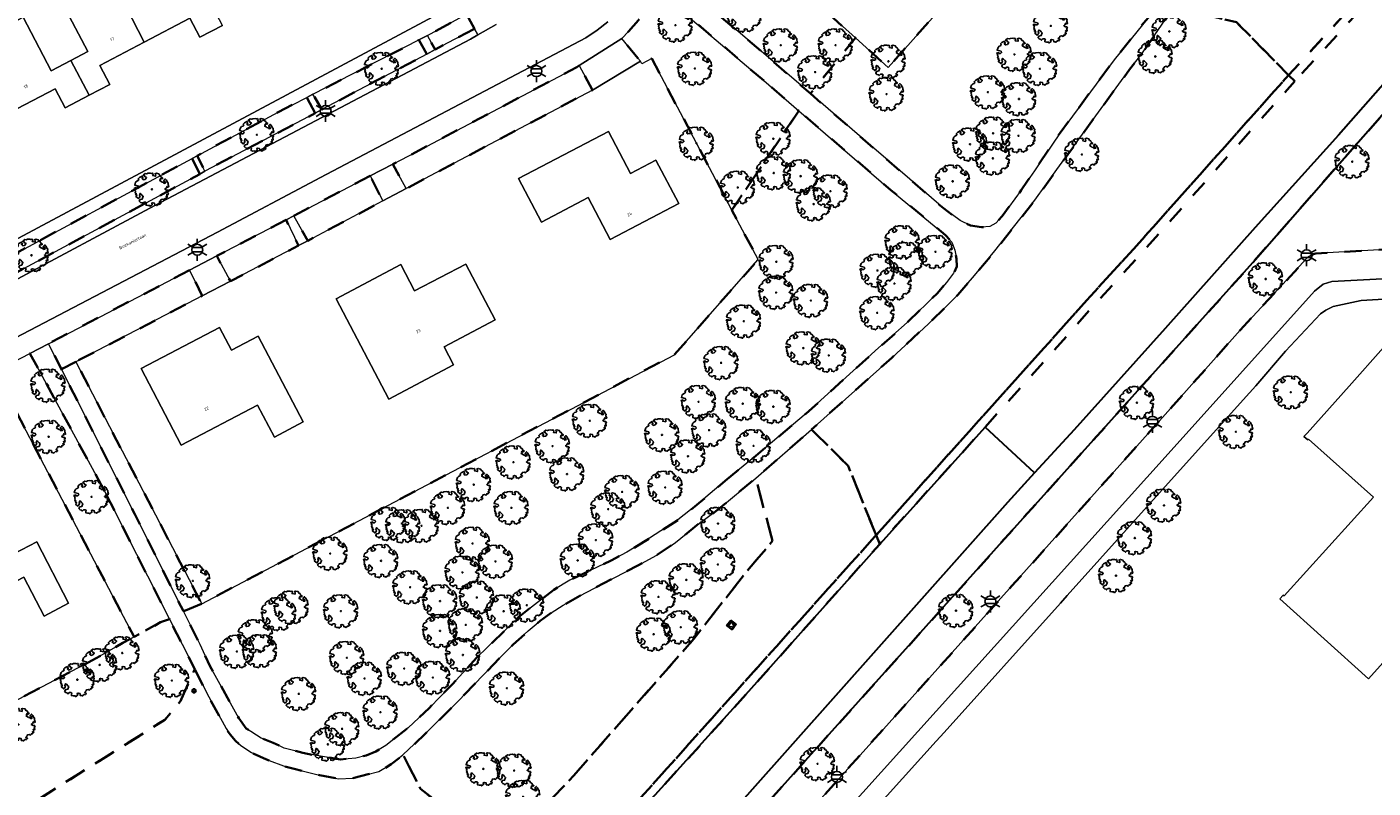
# Model space of a CAD drawing. Extents: x 105780 to 185197, y 477999 to 525027.
# Tile 283 of 562: x 107868 to 108024, y 478762 to 478850. Entities that reach past the tile are written whole.
import ezdxf
from ezdxf.enums import TextEntityAlignment as Align

# ---------------------------------------------------------------- set-up
doc = ezdxf.new("R2010")
doc.units = 0
doc.linetypes.add('XX-HIDDEN', pattern=[4, 2, -2])
for name, color, linetype, lineweight in [('B-GV-GR-BOOM-S', 252, 'Continuous', 25), ('B-GV-GR-MATERIAALGRENS-G', 252, 'XX-HIDDEN', 35), ('B-OI-RI-HWA_RIOOLPUT_POMPPUT-S', 252, 'Continuous', 25), ('B-RO-IE-MEUBILAIR_WEGMEUBILAIR-S', 252, 'Continuous', 25), ('B-WE-GW-WATERGANG_SLOOT_INSTEEK-G', 252, 'Continuous', 30), ('B-WE-KW-KUNSTWERK_STUW-G', 252, 'Continuous', 18), ('B-XX-KG-KADASTRAAL_BEBOUWING-G', 252, 'Continuous', 20), ('B1-WE-OG-BEBOUWING-T18', 7, 'Continuous', 18), ('B1-WE-OG-TERREIN_ERF-GV', 252, 'Continuous', 18), ('B1-WE-OG-TOPOGRAFIE-T18', 10, 'Continuous', 18), ('B1-WE-VH-VERHARDING_TEGEL-GV', 252, 'Continuous', 18), ('TIJDELIJK UIT -WE-VH-VERHARDING_ASFALT-GV', 252, 'Continuous', 18)]:
    doc.layers.add(name, color=color, linetype=linetype, lineweight=lineweight)
doc.styles.add('NLCS-ISO', font='NLCS-ISO.ttf')
doc.styles.add('NLCS-ISO-M200-T18', font='NLCS-ISO.ttf', dxfattribs={"height": 0.36})

# ---------------------------------------------------------------- blocks, each defined once
blk = doc.blocks.new('B-SIE-WEG_LICHTMAST-SO')
at = {"ltscale": 0.1}
for p, q in [((-1.1, 0.63), (-2.19, 1.27)), ((0, 1.27), (0, 2.53)), ((1.1, 0.63), (2.19, 1.27)), ((-1.1, -0.63), (-2.19, -1.27)), ((0, -1.27), (0, -2.53)), ((1.1, -0.63), (2.19, -1.27))]:
    blk.add_line(p, q, dxfattribs=at)
at = {"flags": 128}
for points in [[(-1.16, 0.5), (1.16, 0.5)], [(-1.16, -0.5), (1.16, -0.5)]]:
    blk.add_lwpolyline(points, dxfattribs=at)
at = {"ltscale": 0.1}
blk.add_circle((0, 0), 1.27, dxfattribs=at)
at = {"style": 'NLCS-ISO'}
blk.add_attdef('TYPE', text='', height=1.8, dxfattribs=at).set_placement((0, 2.53), align=Align.BOTTOM_CENTER)
blk = doc.blocks.new('B-SGR-BOOM_06')
at = {"linetype": 'Continuous', "flags": 128}
blk.add_lwpolyline([(1.08, 1.41), (1.01, 1.58), (0.88, 1.63), (0.78, 1.81), (0.51, 1.88), (0.34, 1.81), (0.44, 1.71), (0.43, 1.52), (0.09, 1.59), (0.14, 1.73), (0.07, 1.88), (-0.06, 1.84), (-0.19, 1.88), (-0.46, 1.86), (-0.6, 1.79), (-0.78, 1.83), (-1.02, 1.64), (-0.85, 1.56), (-0.8, 1.46), (-0.63, 1.37), (-0.8, 1.16), (-1.02, 1.11), (-1.17, 1.24), (-1.05, 1.29), (-1.15, 1.54), (-1.45, 1.37), (-1.6, 1.21), (-1.52, 1.14), (-1.6, 1.01), (-1.77, 0.94), (-1.89, 0.82), (-2, 0.49), (-1.55, 0.37), (-1.48, 0.22), (-1.6, 0.12), (-1.8, 0.12), (-1.84, 0.22), (-2.04, 0.15), (-1.9, -0.07), (-1.97, -0.15), (-1.89, -0.22), (-1.95, -0.4), (-1.81, -0.47), (-1.89, -0.62), (-1.77, -0.64), (-1.72, -0.68), (-1.85, -0.84), (-1.57, -1.07), (-1.47, -0.97), (-1.38, -0.79), (-1.45, -0.7), (-1.37, -0.47), (-1.25, -0.54), (-1.12, -0.7), (-1, -0.8), (-1.12, -1.12), (-1.37, -1.17), (-1.47, -1.36), (-1.33, -1.51), (-1.13, -1.56), (-1.11, -1.61), (-1.08, -1.66), (-0.93, -1.49), (-0.73, -1.49), (-0.63, -1.56), (-0.68, -1.71), (-0.68, -1.84), (-0.46, -1.89), (-0.24, -1.88), (-0.19, -1.98), (-0.09, -1.86), (0.04, -1.79), (-0.02, -1.6), (0.11, -1.56), (0.31, -1.61), (0.34, -1.84), (0.46, -1.83), (0.58, -1.89), (0.83, -1.69), (0.95, -1.74), (0.93, -1.66), (1.06, -1.59), (0.96, -1.49), (0.85, -1.46), (1.03, -1.29), (1.05, -1.19), (1.26, -1.14), (1.42, -1.22), (1.51, -1.12), (1.51, -1.05), (1.65, -1.05), (1.65, -0.95), (1.78, -0.91), (1.78, -0.82), (1.63, -0.82), (1.82, -0.64), (1.7, -0.57), (1.85, -0.62), (1.9, -0.5), (1.82, -0.37), (1.93, -0.18), (1.87, -0.1), (1.7, -0.1), (1.5, 0.03), (1.63, 0.12), (1.75, 0.34), (1.82, 0.24), (1.95, 0.29), (1.87, 0.57), (1.88, 0.75), (1.8, 0.79), (1.67, 1.06), (1.53, 1.21), (1.35, 1.04), (1.47, 0.97), (1.57, 0.72), (1.41, 0.69), (1.33, 0.85), (1.2, 0.82), (1.06, 0.92), (0.9, 1.01), (0.98, 1.07), (0.93, 1.17), (1.01, 1.27), (1.15, 1.22), (1.26, 1.29)], close=True, dxfattribs=at)
blk.add_circle((0, 0), 0.06)
at = {"style": 'NLCS-ISO'}
blk.add_attdef('SOORT', text='', height=0.3, dxfattribs=at).set_placement((0, -0.36), align=Align.TOP_CENTER)
blk = doc.blocks.new('B-SIE-WEG_PAAL_BETON')
for radius in [0.188, 0.0938]:
    blk.add_circle((0, 0), radius)
blk = doc.blocks.new('B-SRI-PUT_POMPPUT-SO')
at = {"flags": 128}
blk.add_lwpolyline([(-0.4, -0.4), (0.4, -0.4), (0.4, 0.4), (-0.4, 0.4)], close=True, dxfattribs=at)
at = {"ltscale": 0.1, "flags": 128}
blk.add_lwpolyline([(-0.35, -0.2), (0, 0.4), (0.35, -0.2)], close=True, dxfattribs=at)
blk.add_circle((0, 0), 0.4)

msp = doc.modelspace()

# ---------------------------------------------------------------- linework, layer by layer
at = {"layer": 'B-GV-GR-MATERIAALGRENS-G', "flags": 128}
msp.add_lwpolyline([(108015.453, 478986.107), (108014.854, 478986.645), (108013.864, 478985.554), (107971.852, 478939.133), (107980.14, 478885.733), (107993.406, 478873.951), (107967.909, 478845.366), (107964.127, 478848.775), (107958.893, 478842.321), (107960.946, 478840.553), (107974.329, 478829.029), (107976.269, 478827.611), (107977.456, 478827.029), (107978.73, 478826.83), (107979.71, 478826.907), (107980.378, 478827.322), (107981.133, 478828.121), (107983.337, 478831.121), (107984.065, 478832.196), (107984.872, 478833.387), (107987.837, 478837.764), (107994.089, 478846.23), (107998.026, 478851.117), (108000, 478853.998), (108001.238, 478856.167), (108001.556, 478857.074), (108002.11, 478858.285), (108002.646, 478859.053), (108003.501, 478860.729), (108004.767, 478863.616), (108005.472, 478864.722), (108008.345, 478868.786)], dxfattribs=at)
for points in [[(108046.168, 478925.728), (108044.767, 478925.049), (108042.373, 478924.824), (108040.938, 478924.957), (108039.085, 478925.366), (108036.229, 478926.108), (108035.222, 478926.196), (108034.123, 478925.982), (108033.04, 478925.559), (108031.516, 478924.481), (108026.662, 478919.238), (108050.881, 478898.032), (108042.484, 478888.237), (108017.752, 478909.192), (108016.493, 478907.754), (108011.788, 478902.559), (108010.917, 478901.429), (108009.395, 478898.494), (108008.979, 478897.165), (108008.725, 478895.939), (108008.46, 478893.687), (108016.373, 478896.106), (108035.526, 478880.12), (108027.196, 478870.403), (108020.05, 478862.793), (108009.456, 478867.524), (108005.858, 478861.769), (108005.169, 478860.288), (108004.695, 478859.058), (108003.335, 478856.875), (108002.464, 478854.733), (108000.957, 478852.293), (108008.261, 478850.62), (108014.305, 478844.454), (108021.238, 478851.999), (108026.303, 478857.725), (108036.389, 478868.735), (108045.978, 478879.613), (108055.541, 478890.207), (108065.653, 478901.583), (108060.553, 478905.906), (108052.415, 478914.875)], [(108091.741, 478911.392), (108091.505, 478911.653), (108091.34, 478911.836), (108086.468, 478907.148), (108085.697, 478906.246), (108085.418, 478905.667), (108085.251, 478904.825), (108085.976, 478899.518), (108085.646, 478897.782), (108085.037, 478896.62), (108083.096, 478894.266), (108062.45, 478871.496), (108040.219, 478846.451), (108039.522, 478846.086), (108038.119, 478845.963), (108031.682, 478846.108), (108030.67, 478845.795), (108029.504, 478844.797), (108010.175, 478822.752), (107946.4, 478751.732), (107925.562, 478728.26), (107905.809, 478706.648), (107904.806, 478705.728), (107898.836, 478700.882), (107873.965, 478683.262), (107859.619, 478673.538), (107856.058, 478671.377), (107840.859, 478661.756), (107840.719, 478659.482), (107829.388, 478649.192), (107815.598, 478636.938), (107816.985, 478636.144), (107818.294, 478635.312), (107818.409, 478635.239), (107819.633, 478637.361), (107820.695, 478638.681), (107823.748, 478641.848), (107825.834, 478643.823), (107827.896, 478645.667), (107830.192, 478647.546), (107835.44, 478651.466), (107861.534, 478669.196), (107864.132, 478670.833), (107876.859, 478679.394), (107889.115, 478687.853), (107894.909, 478691.791), (107898.65, 478694.48), (107904.006, 478699.058), (107906.505, 478701.391), (107911.141, 478706.391), (107915.635, 478711.394), (107924.297, 478720.738), (107935.031, 478732.758), (107944.775, 478743.508), (107955.949, 478755.954), (107965.704, 478766.821), (107982.639, 478785.684), (108000, 478805.115), (108008.702, 478814.902), (108016.492, 478823.31), (108017.159, 478823.725), (108017.478, 478823.789), (108040.861, 478825.137), (108041.392, 478825.308), (108042.522, 478826.265), (108054.263, 478839.153), (108066.995, 478853.622), (108079.169, 478866.934), (108079.744, 478867.574), (108093.019, 478882.345), (108104.584, 478895.504), (108105.002, 478896.445), (108105.013, 478897.469), (108104.932, 478898.499), (108104.622, 478899.485), (108104.158, 478900.291)], [(108066.397, 478900.915), (108065.653, 478901.583), (108055.541, 478890.207), (108045.978, 478879.613), (108036.389, 478868.735), (108026.303, 478857.725), (108021.238, 478851.999), (108014.305, 478844.454), (108015.047, 478843.783), (108021.981, 478851.329), (108027.046, 478857.056), (108037.133, 478868.067), (108046.724, 478878.947), (108056.286, 478889.54)], [(107947.743, 478864.029), (107946.846, 478864.016), (107944.184, 478863.979), (107943.799, 478863.71), (107943.581, 478863.463), (107943.446, 478863.118), (107943.379, 478862.738), (107943.407, 478861.224), (107943.044, 478859.323), (107942.631, 478858.029), (107942.318, 478856.792), (107942.124, 478856.298), (107944.727, 478854.434), (107950.756, 478849.328), (107958.893, 478842.321), (107964.127, 478848.775), (107947.955, 478863.353)], [(107953.494, 478843.835), (107941.737, 478853.863), (107941.088, 478854.181), (107940.073, 478852.405), (107938.966, 478850.821), (107937.828, 478849.508), (107937.034, 478848.721), (107938.919, 478846.416), (107939.207, 478846.064), (107939.355, 478845.763), (107940.514, 478846.377), (107949.809, 478828.83), (107957.553, 478840.338)], [(108014.305, 478844.454), (108008.261, 478850.62), (108000.957, 478852.293), (108000, 478850.888), (107997.187, 478846.758), (107995.888, 478845.125), (107987.477, 478833.539), (107984.919, 478829.96), (107980.292, 478824.099), (107977.91, 478821.228), (107975.982, 478819.001), (107972.587, 478815.649), (107968.33, 478811.711), (107959.03, 478803.395), (107963.276, 478799.187), (107966.515, 478791.147), (107978.393, 478804.393), (107991.385, 478818.883), (107996.37, 478824.321)], [(107919.974, 478849.843), (107919.062, 478851.519), (107914.518, 478849.04), (107915.402, 478847.422)], [(107914.436, 478846.909), (107913.538, 478848.538), (107901.251, 478842.242), (107902.264, 478840.464)], [(107932.12, 478845.572), (107931.849, 478845.398), (107912.347, 478835.109), (107910.507, 478834.149), (107912.044, 478831.308), (107933.642, 478842.739)], [(108015.047, 478843.783), (108014.305, 478844.454), (107996.37, 478824.321), (107991.385, 478818.883), (107978.393, 478804.393), (107966.515, 478791.147), (107966.929, 478790.12), (107979.162, 478803.678), (107986.932, 478812.334), (107992.128, 478818.214), (107997.112, 478823.65), (108000, 478826.888)], [(107901.526, 478840.043), (107900.541, 478841.878), (107897.229, 478840.181), (107887.837, 478835.123), (107888.735, 478833.339)], [(107949.039, 478797.451), (107952.575, 478800.348), (107958.393, 478805.239), (107966.8, 478812.849), (107970.125, 478815.781), (107973.632, 478819.207), (107974.665, 478820.416), (107975.501, 478821.506), (107975.881, 478822.288), (107975.838, 478823.167), (107975.657, 478824.165), (107975.296, 478825.122), (107974.571, 478825.935), (107968.223, 478831.146), (107957.553, 478840.338), (107949.809, 478828.83), (107952.848, 478823.092), (107943.139, 478812.066), (107932.717, 478806.58), (107910.652, 478794.959), (107888.364, 478783.186), (107886.235, 478782.332), (107888.171, 478778.463), (107889.356, 478775.909), (107892.65, 478769.941), (107893.523, 478768.738), (107895.27, 478767.629), (107896.647, 478767.101), (107897.929, 478766.462), (107900.086, 478765.917), (107902.128, 478765.519), (107904.451, 478765.169), (107906.23, 478765.308), (107907.4, 478765.607), (107908.556, 478766.086), (107909.682, 478766.784), (107912.272, 478768.828), (107914.701, 478771.107), (107917.441, 478773.889), (107920.262, 478776.964), (107925.035, 478781.617), (107929.157, 478784.806), (107931.014, 478785.937), (107935.804, 478788.218), (107937.624, 478789.165), (107939.592, 478790.369), (107943.544, 478792.91), (107945.756, 478794.652), (107947.303, 478795.971)], [(107888.135, 478832.991), (107887.265, 478834.815), (107863.837, 478822.197), (107863.657, 478822.1), (107863.676, 478821.79), (107863.964, 478821.315), (107864.431, 478820.878), (107865.061, 478820.594)], [(107907.886, 478832.783), (107899.019, 478828.16), (107900.655, 478825.276), (107909.354, 478829.881)], [(107898.132, 478827.697), (107890.108, 478823.513), (107891.686, 478820.57), (107899.568, 478824.701)], [(107886.96, 478821.872), (107870.598, 478813.341), (107872.096, 478810.383), (107873.774, 478811.256), (107888.429, 478818.877)], [(107876.996, 478796.462), (107876.401, 478797.56), (107868.449, 478812.221), (107864.316, 478810.067), (107865.487, 478807.84), (107865.926, 478807.229), (107880.515, 478779.361), (107883.595, 478781.049), (107884.613, 478781.428)], [(107873.774, 478811.256), (107872.096, 478810.383), (107880.61, 478793.575), (107886.235, 478782.332), (107888.364, 478783.186)], [(107966.515, 478791.147), (107963.276, 478799.187), (107959.03, 478803.395), (107952.558, 478797.739), (107954.527, 478790.473), (107951.485, 478786.915), (107945.398, 478779.149), (107931.487, 478763.3), (107928.803, 478760.47), (107923.529, 478758.086), (107917.716, 478758.584), (107913.73, 478761.74), (107911.687, 478765.696), (107910.334, 478764.591), (107908.906, 478763.766), (107905.892, 478762.998), (107904.2, 478762.905), (107902, 478763.343), (107899.08, 478764.073), (107898.136, 478764.312), (107895.878, 478765.16), (107894.129, 478765.957), (107892.912, 478766.757), (107892.259, 478767.316), (107891.645, 478768.033), (107891.202, 478768.725), (107889.19, 478772.394), (107887.548, 478775.635), (107885.907, 478771.904), (107884.103, 478769.765), (107855.705, 478751.889), (107831.95, 478737.19), (107831.797, 478735.492), (107832.898, 478733.684), (107834.719, 478730.973), (107836.579, 478727.914), (107838.828, 478725.029), (107841.14, 478722.498), (107842.436, 478720.693), (107848.323, 478714.914), (107850.385, 478712.429), (107852.177, 478711.402), (107854.391, 478711.289), (107856.557, 478711.796), (107858.476, 478712.633), (107860.28, 478713.786), (107862.433, 478716.108), (107865.118, 478719.755), (107867.867, 478723.252), (107876.836, 478734.304), (107880.175, 478738.042), (107884.186, 478742.018), (107885.857, 478743.674), (107888.565, 478745.715), (107890.693, 478747.191), (107893.386, 478749.244), (107912.802, 478740.32), (107917.246, 478736.155), (107926.667, 478746.706)], [(107954.527, 478790.473), (107952.558, 478797.739), (107948.296, 478794.189), (107945.745, 478792.303), (107943.282, 478790.295), (107941.088, 478788.826), (107938.911, 478787.631), (107932.167, 478784.133), (107930.268, 478783.038), (107928.871, 478782.164), (107927.571, 478781.206), (107926.195, 478780.048), (107924.464, 478778.472), (107922.887, 478776.909), (107918.077, 478771.902), (107914.346, 478768.186), (107911.687, 478765.696), (107913.73, 478761.74), (107917.716, 478758.584), (107923.529, 478758.086), (107928.803, 478760.47), (107931.487, 478763.3), (107945.398, 478779.149), (107951.485, 478786.915)], [(107966.929, 478790.12), (107966.515, 478791.147), (107926.667, 478746.706), (107917.246, 478736.155), (107917.988, 478735.46), (107922.23, 478740.175), (107932.234, 478751.425), (107951.74, 478773.03)], [(107855.705, 478751.889), (107884.103, 478769.765), (107885.907, 478771.904), (107887.548, 478775.635), (107884.613, 478781.428), (107883.595, 478781.049), (107880.515, 478779.361), (107879.233, 478778.658), (107876.067, 478776.844), (107858.326, 478767.497), (107836.002, 478756.023), (107834.495, 478759.076), (107830.925, 478757.717), (107822.867, 478753.907), (107819.359, 478751.957), (107816.253, 478749.797), (107813.172, 478747.005), (107811.358, 478745.119), (107810.05, 478743.199), (107810.136, 478741.17), (107811.721, 478738.767), (107817.166, 478732), (107826.26, 478718.546), (107830.787, 478711.571), (107832.331, 478709.409), (107833.571, 478709.312), (107835.384, 478709.855), (107836.634, 478710.783), (107838.842, 478712.577), (107841.013, 478714.667), (107842.687, 478716.821), (107843.061, 478718.666), (107842.436, 478720.693), (107841.14, 478722.498), (107838.828, 478725.029), (107836.579, 478727.914), (107834.719, 478730.973), (107832.898, 478733.684), (107831.797, 478735.492), (107831.95, 478737.19)]]:
    msp.add_lwpolyline(points, close=True, dxfattribs=at)
at = {"layer": 'B-WE-GW-WATERGANG_SLOOT_INSTEEK-G', "flags": 128}
for points in [[(107859.619, 478673.538), (107873.965, 478683.262), (107898.836, 478700.882), (107904.806, 478705.728), (107905.809, 478706.648), (107925.562, 478728.26), (107946.4, 478751.732), (108010.175, 478822.752), (108029.504, 478844.797), (108030.67, 478845.795), (108031.682, 478846.108), (108038.119, 478845.963), (108039.522, 478846.086), (108040.219, 478846.451), (108062.45, 478871.496)], [(108046.692, 478857.464), (108038.681, 478848.432), (108029.241, 478847.889), (108020.09, 478837.523), (108010.447, 478826.807), (108000, 478815.083), (107989.475, 478803.375), (107984.883, 478798.358), (107981.791, 478794.979), (107951.873, 478761.366), (107932.292, 478739.561), (107922.291, 478728.285), (107910.88, 478715.784), (107904.28, 478708.289), (107894.266, 478700.489), (107880.69, 478691.139), (107869.413, 478683.239), (107861.362, 478677.875)], [(107951.873, 478761.366), (107981.791, 478794.979), (107984.883, 478798.358), (107979.162, 478803.678), (107966.929, 478790.12), (107951.74, 478773.03), (107932.234, 478751.425)]]:
    msp.add_lwpolyline(points, dxfattribs=at)
at = {"layer": 'B-WE-KW-KUNSTWERK_STUW-G', "flags": 128}
msp.add_lwpolyline([(107979.162, 478803.678), (107984.883, 478798.358)], dxfattribs=at)
at = {"layer": 'B-XX-KG-KADASTRAAL_BEBOUWING-G', "flags": 128}
for points in [[(107877.569, 478856.359), (107881.708, 478848.303), (107886.97, 478851.061), (107888.13, 478848.846), (107890.771, 478850.23), (107888.655, 478854.266), (107886.484, 478853.128), (107883.234, 478859.328)], [(107877.569, 478856.359), (107871.909, 478853.392), (107875.159, 478847.192), (107873.189, 478846.16), (107875.303, 478842.126), (107877.7, 478843.382), (107876.54, 478845.596), (107881.708, 478848.303)], [(107861.989, 478848.193), (107866.122, 478840.138), (107871.377, 478842.892), (107872.538, 478840.677), (107875.303, 478842.126), (107873.189, 478846.16), (107870.903, 478844.962), (107867.654, 478851.162)], [(107943.647, 478829.579), (107940.998, 478834.626), (107938.049, 478833.079), (107935.494, 478837.949), (107925.083, 478832.486), (107927.732, 478827.439), (107933.142, 478830.278), (107935.702, 478825.399)], [(107922.361, 478816.101), (107918.96, 478822.566), (107913.031, 478819.447), (107911.435, 478822.502), (107903.927, 478818.543), (107910.029, 478806.923), (107917.544, 478810.895), (107916.446, 478812.973)], [(107900.108, 478804.271), (107894.905, 478814.224), (107891.808, 478812.595), (107890.425, 478815.223), (107881.345, 478810.447), (107885.976, 478801.584), (107894.835, 478806.228), (107896.777, 478802.525)], [(108058.06, 478804.81), (108047.77, 478814.07), (108047.38, 478813.63), (108047.47, 478813.55), (108037.19, 478802.11), (108025.68, 478812.4), (108025.77, 478812.5), (108025.33, 478812.89), (108021.337, 478808.425), (108016.462, 478802.974), (108016.1, 478802.57), (108016.54, 478802.18), (108016.63, 478802.27), (108024.14, 478795.56), (108013.79, 478784.11), (108013.7, 478784.2), (108013.3, 478783.76), (108023.56, 478774.49), (108034.4, 478786.56), (108038.42, 478782.94)], [(107872.937, 478783.264), (107869.238, 478790.357), (107866.588, 478788.968), (107864.926, 478792.139), (107864.395, 478791.86), (107860.773, 478798.769), (107853.695, 478795.058), (107856.627, 478789.467), (107853.631, 478787.89), (107857.352, 478780.82), (107867.75, 478786.266), (107870.101, 478781.778)]]:
    msp.add_lwpolyline(points, close=True, dxfattribs=at)
at = {"layer": 'B1-WE-OG-TERREIN_ERF-GV', "flags": 128}
for points in [[(107947.955, 478863.353), (107964.127, 478848.775), (107967.909, 478845.366), (107993.406, 478873.951)], [(107863.746, 478855.321), (107853.3, 478849.667), (107856.928, 478843.539), (107857.165, 478843.666), (107856.329, 478845.226), (107861.989, 478848.193), (107867.654, 478851.162), (107870.903, 478844.962), (107873.189, 478846.16), (107875.159, 478847.192), (107871.909, 478853.392)], [(107890.771, 478850.23), (107888.13, 478848.846), (107886.97, 478851.061), (107881.708, 478848.303), (107876.54, 478845.596), (107877.7, 478843.382), (107875.303, 478842.126), (107872.538, 478840.677), (107871.377, 478842.892), (107866.122, 478840.138), (107860.611, 478837.251), (107861.794, 478835.138), (107863.088, 478832.599), (107864.409, 478830.006), (107865.753, 478827.369), (107862.068, 478825.436), (107863.12, 478823.453), (107917.476, 478852.472)], [(108041.691, 478819.483), (108022.722, 478818.35), (108019.485, 478817.657), (108018.649, 478817.241), (108018.022, 478816.817), (108013.958, 478812.457), (108010.523, 478808.44), (108009.799, 478807.636), (108000, 478796.786), (107988.638, 478784.139), (107987.876, 478783.267), (107974.386, 478768.281), (107973.464, 478767.257), (107959.992, 478752.309)], [(108034.4, 478786.56), (108023.56, 478774.49), (108013.3, 478783.76), (108013.7, 478784.2), (108013.79, 478784.11), (108024.14, 478795.56), (108016.63, 478802.27), (108016.54, 478802.18), (108016.1, 478802.57), (108016.462, 478802.974), (108021.337, 478808.425), (108025.33, 478812.89)], [(107858.326, 478767.497), (107876.067, 478776.844), (107879.233, 478778.658), (107880.515, 478779.361), (107865.926, 478807.229)]]:
    msp.add_lwpolyline(points, dxfattribs=at)
for points in [[(107949.809, 478828.83), (107940.514, 478846.377), (107939.355, 478845.763), (107939.207, 478846.064), (107933.642, 478842.739), (107912.044, 478831.308), (107909.354, 478829.881), (107900.655, 478825.276), (107899.568, 478824.701), (107891.686, 478820.57), (107888.429, 478818.877), (107873.774, 478811.256), (107888.364, 478783.186), (107910.652, 478794.959), (107932.717, 478806.58), (107943.139, 478812.066), (107952.848, 478823.092)], [(107943.647, 478829.579), (107935.702, 478825.399), (107933.142, 478830.278), (107927.732, 478827.439), (107925.083, 478832.486), (107935.494, 478837.949), (107938.049, 478833.079), (107940.998, 478834.626)], [(107922.361, 478816.101), (107916.446, 478812.973), (107917.544, 478810.895), (107910.029, 478806.923), (107903.927, 478818.543), (107911.435, 478822.502), (107913.031, 478819.447), (107918.96, 478822.566)], [(107900.108, 478804.271), (107896.777, 478802.525), (107894.835, 478806.228), (107885.976, 478801.584), (107881.345, 478810.447), (107890.425, 478815.223), (107891.808, 478812.595), (107894.905, 478814.224)], [(107872.937, 478783.264), (107870.101, 478781.778), (107867.75, 478786.266), (107857.352, 478780.82), (107853.631, 478787.89), (107856.627, 478789.467), (107853.695, 478795.058), (107860.773, 478798.769), (107864.395, 478791.86), (107864.926, 478792.139), (107866.588, 478788.968), (107869.238, 478790.357)]]:
    msp.add_lwpolyline(points, close=True, dxfattribs=at)
at = {"layer": 'B1-WE-VH-VERHARDING_TEGEL-GV', "flags": 128}
for points in [[(107917.476, 478852.472), (107863.12, 478823.453), (107863.837, 478822.197), (107887.265, 478834.815), (107887.837, 478835.123), (107897.229, 478840.181), (107900.541, 478841.878), (107901.251, 478842.242), (107913.538, 478848.538), (107914.518, 478849.04), (107919.062, 478851.519), (107919.974, 478849.843), (107920.368, 478849.119), (107922.502, 478850.348)], [(107935.428, 478850.631), (107934.205, 478849.662), (107932.886, 478848.778), (107902.138, 478832.592), (107890.206, 478826.252), (107851.68, 478806.131)], [(107864.316, 478810.067), (107868.449, 478812.221), (107870.598, 478813.341), (107886.96, 478821.872), (107890.108, 478823.513), (107898.132, 478827.697), (107899.019, 478828.16), (107907.886, 478832.783), (107910.507, 478834.149), (107912.347, 478835.109), (107931.849, 478845.398), (107932.12, 478845.572), (107937.034, 478848.721), (107937.828, 478849.508), (107938.966, 478850.821)], [(108041.349, 478821.716), (108019.325, 478820.552), (108018.327, 478820.228), (108017.327, 478819.424), (108000, 478800.172), (107958.272, 478753.86), (107959.992, 478752.309), (107973.464, 478767.257), (107974.386, 478768.281), (107987.876, 478783.267), (107988.638, 478784.139), (108000, 478796.786), (108009.799, 478807.636), (108010.523, 478808.44), (108013.958, 478812.457), (108018.022, 478816.817), (108018.649, 478817.241), (108019.485, 478817.657), (108022.722, 478818.35), (108041.691, 478819.483)]]:
    msp.add_lwpolyline(points, dxfattribs=at)
for points in [[(107919.525, 478848.633), (107920.368, 478849.119), (107919.974, 478849.843), (107915.402, 478847.422), (107914.436, 478846.909), (107902.264, 478840.464), (107901.526, 478840.043), (107888.735, 478833.339), (107888.135, 478832.991), (107865.061, 478820.594), (107865.895, 478820.251), (107882.942, 478829.357)], [(107914.518, 478849.04), (107913.538, 478848.538), (107914.436, 478846.909), (107915.402, 478847.422)], [(107939.207, 478846.064), (107938.919, 478846.416), (107937.034, 478848.721), (107932.12, 478845.572), (107933.642, 478842.739)], [(107901.251, 478842.242), (107900.541, 478841.878), (107901.526, 478840.043), (107902.264, 478840.464)], [(107887.837, 478835.123), (107887.265, 478834.815), (107888.135, 478832.991), (107888.735, 478833.339)], [(107910.507, 478834.149), (107907.886, 478832.783), (107909.354, 478829.881), (107912.044, 478831.308)], [(107899.019, 478828.16), (107898.132, 478827.697), (107899.568, 478824.701), (107900.655, 478825.276)], [(107890.108, 478823.513), (107886.96, 478821.872), (107888.429, 478818.877), (107891.686, 478820.57)]]:
    msp.add_lwpolyline(points, close=True, dxfattribs=at)
at = {"layer": 'TIJDELIJK UIT -WE-VH-VERHARDING_ASFALT-GV', "flags": 128}
for points in [[(107941.737, 478853.863), (107953.494, 478843.835), (107957.553, 478840.338), (107968.223, 478831.146), (107974.571, 478825.935), (107975.296, 478825.122), (107975.657, 478824.165), (107975.838, 478823.167), (107975.881, 478822.288), (107975.501, 478821.506), (107974.665, 478820.416), (107973.632, 478819.207), (107970.125, 478815.781), (107966.8, 478812.849), (107958.393, 478805.239), (107952.575, 478800.348), (107949.039, 478797.451), (107947.303, 478795.971), (107945.756, 478794.652), (107943.544, 478792.91), (107939.592, 478790.369), (107937.624, 478789.165), (107935.804, 478788.218), (107931.014, 478785.937), (107929.157, 478784.806), (107925.035, 478781.617), (107920.262, 478776.964), (107917.441, 478773.889), (107914.701, 478771.107), (107912.272, 478768.828), (107909.682, 478766.784), (107908.556, 478766.086), (107907.4, 478765.607), (107906.23, 478765.308), (107904.451, 478765.169), (107902.128, 478765.519), (107900.086, 478765.917), (107897.929, 478766.462), (107896.647, 478767.101), (107895.27, 478767.629), (107893.523, 478768.738), (107892.65, 478769.941), (107889.356, 478775.909), (107888.171, 478778.463), (107886.235, 478782.332), (107880.61, 478793.575), (107872.096, 478810.383), (107870.598, 478813.341), (107868.449, 478812.221), (107876.401, 478797.56), (107876.996, 478796.462), (107884.613, 478781.428), (107887.548, 478775.635), (107889.19, 478772.394), (107891.202, 478768.725), (107891.645, 478768.033), (107892.259, 478767.316), (107892.912, 478766.757), (107894.129, 478765.957), (107895.878, 478765.16), (107898.136, 478764.312), (107899.08, 478764.073), (107902, 478763.343), (107904.2, 478762.905), (107905.892, 478762.998), (107908.906, 478763.766), (107910.334, 478764.591), (107911.687, 478765.696), (107914.346, 478768.186), (107918.077, 478771.902), (107922.887, 478776.909), (107924.464, 478778.472), (107926.195, 478780.048), (107927.571, 478781.206), (107928.871, 478782.164), (107930.268, 478783.038), (107932.167, 478784.133), (107938.911, 478787.631), (107941.088, 478788.826), (107943.282, 478790.295), (107945.745, 478792.303), (107948.296, 478794.189), (107952.558, 478797.739), (107959.03, 478803.395), (107968.33, 478811.711), (107972.587, 478815.649), (107975.982, 478819.001), (107977.91, 478821.228), (107980.292, 478824.099), (107984.919, 478829.96), (107987.477, 478833.539), (107995.888, 478845.125), (107997.187, 478846.758), (108000, 478850.888)], [(107998.026, 478851.117), (107994.089, 478846.23), (107987.837, 478837.764), (107984.872, 478833.387), (107984.065, 478832.196), (107983.337, 478831.121), (107981.133, 478828.121), (107980.378, 478827.322), (107979.71, 478826.907), (107978.73, 478826.83), (107977.456, 478827.029), (107976.269, 478827.611), (107974.329, 478829.029), (107960.946, 478840.553), (107958.893, 478842.321), (107950.756, 478849.328), (107944.727, 478854.434)], [(107851.68, 478806.131), (107890.206, 478826.252), (107902.138, 478832.592), (107932.886, 478848.778), (107934.205, 478849.662), (107935.428, 478850.631)], [(107922.502, 478850.348), (107920.368, 478849.119), (107919.525, 478848.633), (107882.942, 478829.357), (107865.895, 478820.251)], [(108040.861, 478825.137), (108017.478, 478823.789), (108017.159, 478823.725), (108016.492, 478823.31), (108008.702, 478814.902), (108000, 478805.115), (107982.639, 478785.684), (107965.704, 478766.821), (107955.949, 478755.954), (107958.272, 478753.86), (108000, 478800.172), (108017.327, 478819.424), (108018.327, 478820.228), (108019.325, 478820.552), (108041.349, 478821.716)]]:
    msp.add_lwpolyline(points, dxfattribs=at)

# ---------------------------------------------------------------- block references
at = {"layer": 'B-GV-GR-BOOM-S', "linetype": 'Continuous', "lineweight": 0}
for p in [(107943.261, 478850.244), (107951.255, 478851.401), (107986.76, 478850.163), (108000.495, 478849.531), (107955.46, 478847.93), (107961.824, 478847.93), (107967.944, 478846.063), (107982.54, 478846.864), (107998.877, 478846.624), (107909.215, 478845.203), (107945.515, 478845.23), (107959.449, 478844.815), (107985.494, 478845.205), (107979.47, 478842.486), (107967.731, 478842.266), (107983.074, 478841.697), (107980.066, 478837.718), (107894.753, 478837.554), (107945.713, 478836.548), (107954.607, 478837.091), (107977.396, 478836.453), (107983.017, 478837.437), (107980.045, 478834.822), (107990.37, 478835.267), (107954.657, 478833.123), (108021.699, 478834.432), (107950.481, 478831.441), (107957.775, 478832.755), (107975.387, 478832.154), (107882.594, 478831.227), (107961.225, 478831.002), (107959.281, 478829.516), (107969.556, 478825.132), (107973.398, 478823.996), (107868.635, 478823.577), (107954.95, 478822.838), (107969.994, 478823.183), (107966.68, 478821.824), (108011.659, 478820.834), (107954.925, 478819.267), (107968.636, 478820.303), (107958.961, 478818.334), (107951.186, 478815.94), (107966.645, 478816.912), (107958.085, 478812.831), (107961.032, 478811.985), (107948.562, 478811.121), (107870.574, 478808.502), (107945.947, 478806.607), (107996.74, 478806.505), (108014.572, 478807.706), (107951.066, 478806.39), (107954.607, 478806.044), (107933.341, 478804.411), (107870.626, 478802.558), (107941.706, 478802.767), (107947.156, 478803.318), (108008.216, 478803.138), (107929.022, 478801.474), (107944.719, 478800.295), (107952.319, 478801.495), (107924.481, 478799.605), (107930.69, 478798.225), (107875.594, 478795.594), (107919.891, 478796.998), (107937.089, 478796.166), (107942.083, 478796.682), (107916.892, 478794.316), (107924.251, 478794.316), (107935.474, 478794.159), (107999.875, 478794.598), (107909.993, 478792.476), (107948.191, 478792.492), (107911.685, 478792.205), (107913.841, 478792.244), (107919.756, 478790.183), (107934.04, 478790.574), (107996.499, 478790.824), (107903.257, 478789.02), (107909.135, 478788.174), (107922.411, 478788.106), (107931.927, 478788.22), (107918.574, 478786.831), (107948.18, 478787.747), (107994.314, 478786.455), (107887.336, 478785.848), (107912.522, 478785.117), (107944.523, 478785.96), (107915.972, 478783.507), (107920.241, 478783.924), (107941.3, 478783.989), (107897.303, 478782.039), (107898.744, 478782.794), (107904.496, 478782.347), (107923.354, 478782.33), (107926.04, 478783.022), (107975.77, 478782.401), (107915.972, 478780.057), (107918.962, 478780.747), (107943.878, 478780.482), (107894.598, 478779.458), (107940.739, 478779.662), (107879.148, 478777.493), (107892.446, 478777.665), (107895.096, 478777.735), (107905.194, 478776.945), (107918.633, 478777.26), (107876.537, 478776.111), (107911.833, 478775.688), (107873.947, 478774.406), (107884.908, 478774.297), (107907.233, 478774.538), (107915.149, 478774.642), (107899.617, 478772.758), (107923.725, 478773.407), (107909.073, 478770.629), (107867.116, 478769.194), (107904.637, 478768.701), (107902.979, 478766.911), (107959.732, 478764.655), (107920.999, 478764.061), (107924.574, 478763.87), (107925.602, 478760.823)]:
    msp.add_blockref('B-SGR-BOOM_06', p, dxfattribs=at)
at = {"layer": 'B-OI-RI-HWA_RIOOLPUT_POMPPUT-S', "rotation": 232.4904775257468}
msp.add_blockref('B-SRI-PUT_POMPPUT-SO', (107949.753, 478780.742), dxfattribs=at)
at = {"layer": 'B-RO-IE-MEUBILAIR_WEGMEUBILAIR-S'}
for name, p, xscale, yscale, zscale in [('B-SIE-WEG_LICHTMAST-SO', (107927.154, 478844.926), 0.5, 0.5, 0.5), ('B-SIE-WEG_LICHTMAST-SO', (107902.72, 478840.313), 0.5, 0.5, 0.5), ('B-SIE-WEG_LICHTMAST-SO', (107887.841, 478824.223), 0.5, 0.5, 0.5), ('B-SIE-WEG_LICHTMAST-SO', (108016.4, 478823.591), 0.5, 0.5, 0.5), ('B-SIE-WEG_LICHTMAST-SO', (107998.541, 478804.285), 0.5, 0.5, 0.5), ('B-SIE-WEG_LICHTMAST-SO', (107979.765, 478783.47), 0.5, 0.5, 0.5), ('B-SIE-WEG_PAAL_BETON', (107887.466, 478773.111), 1.25, 1.25, 1.25), ('B-SIE-WEG_LICHTMAST-SO', (107961.978, 478763.133), 0.5, 0.5, 0.5)]:
    msp.add_blockref(name, p, dxfattribs=dict(at, xscale=xscale, yscale=yscale, zscale=zscale))

# ---------------------------------------------------------------- texts
at = {"layer": 'B1-WE-OG-BEBOUWING-T18', "style": 'NLCS-ISO-M200-T18'}
for s, rotation, p in [('17', 27.7, (107877.994, 478848.617)), ('18', 27.7, (107867.982, 478843.156)), ('24', 27.7, (107937.946, 478828.341)), ('23', 27.8, (107913.449, 478814.804)), ('22', 27.8, (107888.93, 478805.803))]:
    msp.add_text(s, height=0.36, rotation=rotation, dxfattribs=at).set_placement(p, align=Align.MIDDLE)
at = {"layer": 'B1-WE-OG-TOPOGRAFIE-T18', "style": 'NLCS-ISO-M200-T18'}
msp.add_text('Boekanierlaan', height=0.36, rotation=27, dxfattribs=at).set_placement((107880.358, 478825.193), align=Align.MIDDLE)

doc.saveas('drawing.dxf')
